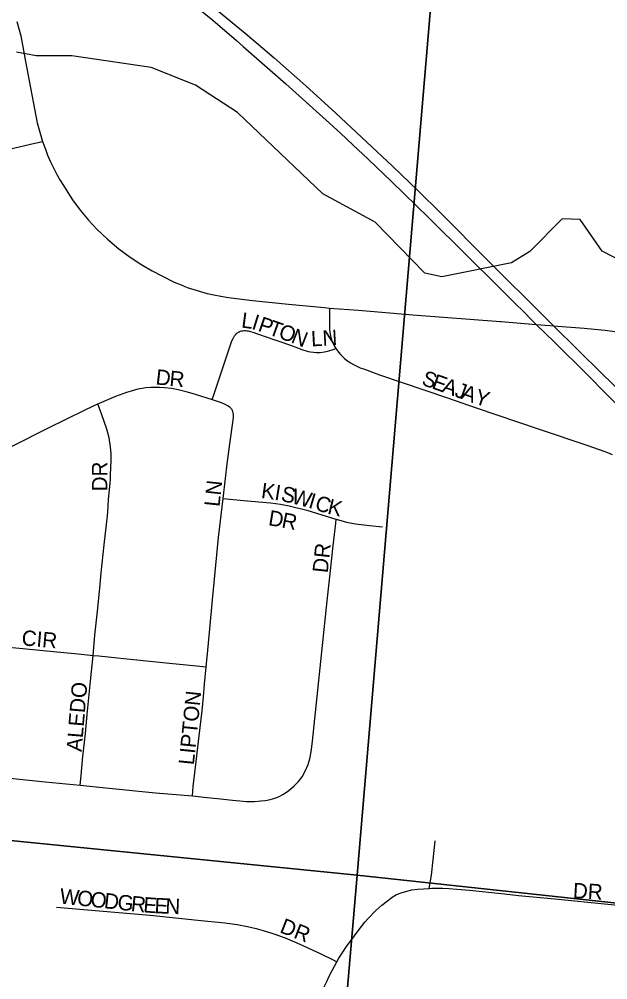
# Model space of a CAD drawing. Extents: x 1410790 to 1770854, y 448063 to 770588.
# Drawn here: x 1526843 to 1528759, y 629663 to 632789 of the extents above; entities that cross this region are included whole.
import ezdxf

# ---------------------------------------------------------------- set-up
doc = ezdxf.new("R2010")
doc.units = 0
for name, color, linetype in [('GM_X_City_Street', 7, 'Continuous'), ('GM_X_City_Street_Text', 7, 'Continuous'), ('GM_X_Minor_River', 7, 'Continuous'), ('GM_X_Section', 7, 'Continuous'), ('GM_X_State_Route', 7, 'Continuous'), ('GM_X_US_Route', 7, 'Continuous')]:
    doc.layers.add(name, color=color, linetype=linetype)

msp = doc.modelspace()

# ---------------------------------------------------------------- linework, layer by layer
at = {"layer": 'GM_X_City_Street'}
for points in [[(1526448.8, 632347.6), (1526534.6, 632336.6), (1526552.2, 632334.8), (1526576.8, 632333), (1526590.8, 632332.2), (1526606, 632332.2), (1526618.2, 632332.2), (1526631.7, 632333.1), (1526645.1, 632334.4), (1526661, 632336.3), (1526706, 632343.7), (1526810, 632365.6), (1526894.3, 632385.2), (1526919, 632390.9)], [(1527853.5, 631848.8), (1527853.5, 631794.2), (1527853.5, 631777.4), (1527854.8, 631765.2), (1527855.9, 631758.7), (1527858.2, 631749.8), (1527860.6, 631742.2), (1527863.2, 631736.3), (1527866.3, 631729.9), (1527873.9, 631717.6)], [(1527470.9, 631551.4), (1527476.2, 631566.4), (1527484.3, 631589.2), (1527489.9, 631605), (1527513.1, 631676.6), (1527531.4, 631732.4), (1527535, 631741.8), (1527539, 631750), (1527543.7, 631758.3), (1527547.6, 631763.1), (1527551.7, 631766.9), (1527558.6, 631771.3), (1527562.7, 631773), (1527566.8, 631774.2), (1527571.1, 631774.9), (1527575.5, 631775.3), (1527580.6, 631775.2), (1527584.7, 631774.9), (1527587.9, 631774.4), (1527591.5, 631773.8), (1527595.4, 631772.7), (1527602.9, 631770.5), (1527636.6, 631758.7), (1527684.7, 631741.9), (1527726, 631727.6), (1527749.1, 631719.2), (1527763.3, 631713.8), (1527769.7, 631711.6), (1527776.5, 631709.6), (1527783.2, 631707.8), (1527791.2, 631706.4), (1527800.7, 631705.2), (1527810.2, 631704.5), (1527822.8, 631704.5), (1527836.2, 631706), (1527851.2, 631709.6), (1527864.7, 631713.9), (1527873.9, 631717.6)], [(1527873.9, 631717.6), (1527877, 631712.5), (1527882.5, 631705.5), (1527890, 631696.7), (1527895.2, 631691.5), (1527902.2, 631684.8), (1527911.2, 631677.3), (1527921.1, 631670.6), (1527931.4, 631664.5), (1527941.7, 631659.4), (1527953.3, 631654.4), (1527966.4, 631649.3), (1528015.9, 631631), (1528236.8, 631556.3), (1528330, 631524.5), (1528535.1, 631454.7), (1528694, 631401.6), (1528746.5, 631383.3), (1528758, 631378.9), (1528773.4, 631372)], [(1527099.1, 631537.3), (1527103.8, 631539.5), (1527142.7, 631555.9), (1527157.7, 631561.6), (1527193.4, 631574.5), (1527208.5, 631579.5), (1527230.1, 631585.4), (1527255.4, 631589.8), (1527271.4, 631591.4), (1527284.1, 631591.7), (1527300.1, 631591.4), (1527316.1, 631590.2), (1527338.2, 631587.6), (1527360, 631583.7), (1527381.9, 631578.4), (1527416.1, 631568.5), (1527470.9, 631551.4)], [(1527470.9, 631551.4), (1527490.4, 631545), (1527500.4, 631541.3), (1527508.3, 631538.1), (1527514.9, 631535.1), (1527521.3, 631531.6), (1527525.9, 631528.5), (1527530.1, 631525.1), (1527533.8, 631520.5), (1527536.5, 631516)], [(1526723.7, 631352.7), (1526830.6, 631404.9), (1526927.5, 631453), (1527006.7, 631492.5), (1527050.8, 631514.1), (1527089.1, 631532.6), (1527099.1, 631537.3)], [(1527083.3, 630718.5), (1527089.6, 630784.3), (1527097.4, 630862.6), (1527105.3, 630937.6), (1527109.9, 630986.5), (1527119.5, 631077.9), (1527130.1, 631172.5), (1527131.6, 631185.6), (1527133.8, 631224.9), (1527139.5, 631279.6), (1527139.7, 631289.2), (1527140.2, 631305.6), (1527142, 631351.5), (1527142.2, 631374.5), (1527140.2, 631397.3), (1527135.3, 631426.4), (1527127.9, 631454.9), (1527111.6, 631501.3), (1527099.1, 631537.3)], [(1527506.5, 631229.2), (1527514, 631293.5), (1527519.6, 631342.1), (1527528.5, 631406.6), (1527539.4, 631483.5), (1527540.6, 631493.5), (1527540.7, 631498.1), (1527540.4, 631502.3), (1527539.5, 631507.3), (1527538.3, 631511.9), (1527536.5, 631516)], [(1527451.3, 630681.1), (1527455.4, 630723.4), (1527463.7, 630804.9), (1527472.5, 630899.4), (1527491.9, 631101.5), (1527506.5, 631229.2)], [(1527506.5, 631229.2), (1527517.5, 631228.1), (1527572.5, 631222.7), (1527660.8, 631215.2), (1527693.3, 631210.8), (1527722.2, 631205), (1527779.5, 631190.5), (1527873.7, 631161.7), (1527874.9, 631161.4)], [(1527406.6, 630261.3), (1527453.8, 630256.2), (1527488.7, 630252.4), (1527537.5, 630247.2), (1527560.9, 630244.9), (1527582.4, 630243.3), (1527608.5, 630243.3), (1527629.3, 630244.9), (1527643.6, 630246.3), (1527655.7, 630248.8), (1527672, 630252.7), (1527687.3, 630258.6), (1527702.9, 630267), (1527720.5, 630278.4), (1527738.1, 630293.8), (1527752.2, 630308.1), (1527763.5, 630323.6), (1527774.2, 630341.3), (1527783, 630363.6), (1527788.6, 630381.7), (1527793.1, 630404.5), (1527795.4, 630421.1), (1527797.8, 630439.5), (1527845.4, 630895.8), (1527853.4, 630964.2), (1527865.2, 631075.1), (1527873.5, 631148.8), (1527874.9, 631161.4)], [(1527874.9, 631161.4), (1527908.4, 631152), (1527937.4, 631146.4), (1527983, 631140.9), (1528025.2, 631136.2)], [(1526735.9, 630751.7), (1526762.7, 630749.2), (1526855.2, 630740.3), (1526964.9, 630729.8), (1527034.8, 630723.1), (1527083.3, 630718.5)], [(1527041.1, 630296.2), (1527044.2, 630327.1), (1527050.5, 630389.2), (1527058.7, 630464.2), (1527064.5, 630526.4), (1527075.4, 630634.2), (1527083.3, 630718.5)], [(1527083.3, 630718.5), (1527101.6, 630716.6), (1527162.5, 630710.3), (1527203.7, 630706.1), (1527279, 630698.5), (1527321.1, 630694.3), (1527420.5, 630684.4), (1527451.3, 630681.1)], [(1527406.6, 630261.3), (1527409.4, 630291.6), (1527414.4, 630336.3), (1527428.5, 630456.3), (1527438.1, 630537.6), (1527442.5, 630584), (1527445.8, 630624.7), (1527451.3, 630681.1)], [(1526304.9, 630370), (1526380.4, 630362.4), (1526495.3, 630350.8), (1526624.7, 630337.8), (1526750, 630325.2), (1526927.6, 630307.3), (1527041.1, 630296.2)], [(1527041.1, 630296.2), (1527124.5, 630287.7), (1527286.1, 630271.3), (1527406.6, 630261.3)], [(1528177.9, 629959.7), (1528184.5, 630003.3), (1528190.7, 630053.5), (1528197.3, 630115.1)], [(1527877.1, 629721.5), (1527883.4, 629732.9), (1527894.1, 629749.5), (1527910.6, 629773.9), (1527922.1, 629789.7), (1527946.3, 629822), (1527968.3, 629849.8), (1527979.1, 629862), (1528003.9, 629888.1), (1528023.6, 629905.4), (1528041.4, 629920), (1528057, 629931.4), (1528070.9, 629939.8), (1528086, 629946.1), (1528104.3, 629951.3), (1528121.5, 629955), (1528139.5, 629957.3), (1528160.4, 629959), (1528177.9, 629959.7)], [(1528177.9, 629959.7), (1528186.5, 629960.4), (1528201, 629961.3), (1528222.4, 629960.7), (1528243, 629959.8), (1528267.6, 629957.8), (1528308.9, 629954.4), (1528422.9, 629942), (1528468.6, 629937.1), (1528586, 629925.7), (1528758.5, 629908.5), (1528872.6, 629896.9), (1528980.3, 629886.4), (1529045.6, 629880.2), (1529097.8, 629875), (1529168.8, 629867.7)], [(1526964, 629899.3), (1527103.7, 629887), (1527268.7, 629872.5), (1527424.1, 629857), (1527512.2, 629848), (1527552.9, 629843.1), (1527586.1, 629836.6), (1527613.9, 629830.1), (1527637.1, 629823.4), (1527668.4, 629813.8), (1527708.4, 629799), (1527738.7, 629786.3), (1527765.7, 629774.5), (1527825.2, 629746.7), (1527862.3, 629728.7), (1527877.1, 629721.5)], [(1527768.8, 629212.8), (1527768.5, 629251.6), (1527769, 629302.1), (1527770.5, 629338.5), (1527771.7, 629367.6), (1527774.8, 629406.9), (1527776.5, 629425.2), (1527778.5, 629444.1), (1527780.2, 629457.5), (1527782.5, 629470.7), (1527786.5, 629490.4), (1527791.7, 629511.9), (1527798.4, 629534.5), (1527811.6, 629575), (1527829.9, 629624.2), (1527835.9, 629639.4), (1527844.1, 629657.2), (1527851.7, 629674.1), (1527861.7, 629693.2), (1527877.1, 629721.5)]]:
    msp.add_lwpolyline(points, dxfattribs=at)
at = {"layer": 'GM_X_Minor_River'}
msp.add_lwpolyline([(1528850.1, 631976.9), (1528741, 632033.5), (1528668.9, 632137.4), (1528610.8, 632138.7), (1528504.6, 632032.7), (1528445.8, 631995.9), (1528218.6, 631950.8), (1528162.8, 631962.1), (1528001.7, 632128.1), (1527831.2, 632220.1), (1527553.8, 632484.9), (1527417.3, 632574.2), (1527272.2, 632631.5), (1527014.5, 632669.3), (1526898.4, 632669.9), (1526834.5, 632681.3)], dxfattribs=at)
at = {"layer": 'GM_X_Section'}
for points in [[(1523175.4, 635852.3), (1528392.9, 635323.7), (1527942.6, 630003), (1522667.1, 630530.5)], [(1528392.9, 635323.7), (1533718.1, 634783.3), (1533261.2, 629430.7), (1527942.6, 630003)], [(1527942.6, 630003), (1527484, 624666.3), (1522801.4, 625129.5), (1522174.5, 625186.4), (1522667.1, 630530.5)], [(1533261.2, 629430.7), (1532828.2, 624183.7), (1528025, 624614.9), (1527484, 624666.3), (1527942.6, 630003)]]:
    msp.add_lwpolyline(points, close=True, dxfattribs=at)
at = {"layer": 'GM_X_State_Route'}
for points in [[(1526835.3, 632781), (1526847.8, 632734.4), (1526863.2, 632650.9), (1526888.2, 632519.8), (1526901.4, 632451.7), (1526907.4, 632429.1), (1526914, 632406.1), (1526919, 632390.9), (1526928, 632365.7), (1526935.2, 632346.6), (1526943.9, 632327), (1526953.9, 632306.7), (1526965.7, 632283.8), (1526975.6, 632265.9), (1526986.8, 632247.3), (1527000.8, 632225.1), (1527016.9, 632200.9), (1527041.7, 632166.9), (1527068.3, 632134.4), (1527097.2, 632104), (1527130.2, 632072.8), (1527167.4, 632041.6), (1527203.9, 632014.5), (1527241.8, 631989.7), (1527275.5, 631970.2), (1527306.9, 631953.1), (1527347.7, 631933.3), (1527370.1, 631923.9), (1527389.6, 631916.1), (1527411.8, 631908.7), (1527432.6, 631902.4), (1527455.2, 631896.5), (1527476.6, 631892), (1527499.5, 631887.4), (1527524.5, 631883.5), (1527602.3, 631873.8), (1527719.6, 631861.3), (1527837.1, 631850.1), (1527853.5, 631848.8), (1527947.4, 631841.4), (1528124.5, 631827), (1528410.1, 631804.5), (1528411.6, 631804.4)], [(1528411.6, 631804.4), (1528526.1, 631795.6), (1528570.5, 631792.1), (1528582.1, 631791.2), (1528681.9, 631783.3), (1528715.6, 631780.2), (1528750.6, 631776.2), (1528781.6, 631772)]]:
    msp.add_lwpolyline(points, dxfattribs=at)
at = {"layer": 'GM_X_US_Route'}
for points in [[(1526758.3, 633334.1), (1526770.6, 633325.7), (1526880.4, 633247.9), (1526978.2, 633175.9), (1527075.1, 633102.7), (1527212.5, 632996), (1527345.6, 632889.3), (1527472.7, 632785.4), (1527550.2, 632719.4), (1527572, 632700.3), (1527710.7, 632578.9), (1527842.4, 632460.4), (1527888.3, 632418.1), (1527928.9, 632379.8), (1527979.2, 632332.8), (1528055, 632260.2), (1528177, 632141), (1528298.4, 632021.2), (1528401, 631919.7), (1528447.6, 631873.4), (1528493.8, 631827.5)], [(1527486.8, 632818.3), (1527578.1, 632743.5), (1527635.8, 632694.5), (1527673, 632662.8), (1527776.2, 632571.7), (1527873.1, 632483.2), (1528057.6, 632310.8), (1528140.3, 632231.3), (1528214.9, 632157.5), (1528367.4, 632004), (1528556.1, 631816.8), (1528582.1, 631791.2), (1528740.9, 631635.1), (1528872.5, 631506.9)], [(1528493.8, 631827.5), (1528503.4, 631818), (1528526.1, 631795.6), (1528585.1, 631737.3), (1528692.5, 631631.2), (1528752.2, 631570.8)], [(1528752.2, 631570.8), (1528946.4, 631374.6), (1529086.3, 631233)]]:
    msp.add_lwpolyline(points, dxfattribs=at)

# ---------------------------------------------------------------- texts
at = {"layer": 'GM_X_City_Street_Text'}
for s, rotation, p in [('L', 352.714, (1527564.2, 631785.5)), ('I', 342.6434, (1527596.9, 631781.5)), ('P', 341.254, (1527617.5, 631775)), ('T', 340.4418, (1527650.7, 631763.8)), ('O', 340.4392, (1527683.9, 631752)), ('N', 338.5882, (1527724.9, 631737.4)), ('LN', 3.1899, (1527794.1, 631723.7)), ('D', 353.4945, (1527285.4, 631600.5)), ('R', 354.9443, (1527330.5, 631595.4)), ('S', 340.4418, (1528149.9, 631600)), ('E', 340.436, (1528183, 631588.2)), ('A', 340.4678, (1528216.2, 631576.4)), ('J', 340.4315, (1528257.7, 631561.7)), ('A', 340.4315, (1528278.4, 631554.4)), ('Y', 342.4909, (1528321.7, 631539)), ('DR', 90, (1527129.7, 631252.4)), ('LN', 83.9877, (1527494.9, 631200.5)), ('K', 352.2393, (1527628.5, 631230.9)), ('I', 350.7353, (1527671.8, 631225)), ('S', 347.4979, (1527692.7, 631221.6)), ('W', 345.4866, (1527726.6, 631214.1)), ('I', 343.1961, (1527781.5, 631199.9)), ('C', 342.0259, (1527802.3, 631193.6)), ('K', 346.4056, (1527844, 631180.3)), ('D', 350.5808, (1527651.7, 631142.3)), ('R', 348.9306, (1527694.7, 631135.1)), ('DR', 83.9934, (1527847.1, 630984.9)), ('CIR', 355.0233, (1526849.5, 630751.3)), ('ALEDO', 85.2371, (1527046.1, 630403.7)), ('LIPTON', 84.1746, (1527411.3, 630360.1)), ('DR', 356.989, (1528644.4, 629928.5)), ('W', 354.0544, (1526972.9, 629910.9)), ('O', 354.0448, (1527029.7, 629905)), ('O', 354.0448, (1527073.5, 629900.4)), ('D', 354.0448, (1527117.3, 629895.9)), ('G', 354.0448, (1527161, 629891.3)), ('R', 354.0746, (1527204.8, 629886.7)), ('E', 355.4694, (1527245.5, 629882.5)), ('E', 357.296, (1527282.4, 629879.6)), ('N', 357.5158, (1527317.8, 629878)), ('DR', 338.7492, (1527688.1, 629817.9))]:
    msp.add_text(s, height=50, rotation=rotation, dxfattribs=at).set_placement(p)

doc.saveas('drawing.dxf')
